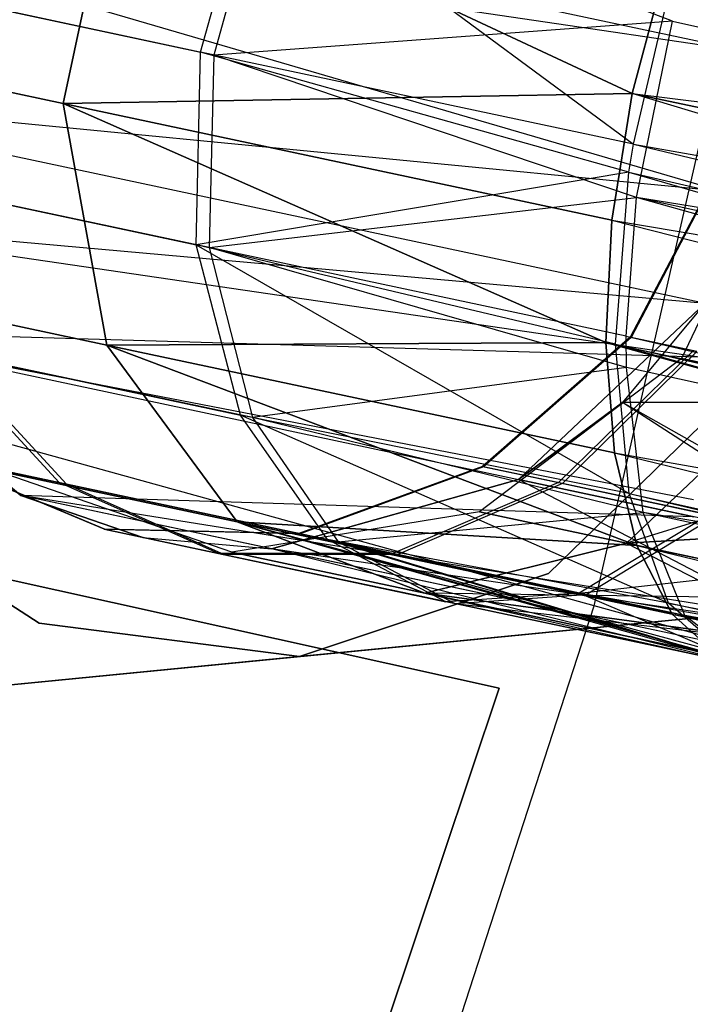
# Model space of a CAD drawing. Extents: x 0.3 to 7.1, y -3.38 to 3.38.
# Tile 420 of 604: x 5.12 to 5.24, y -0.5 to -0.31. Entities that reach past the tile are written whole.
import ezdxf

# ---------------------------------------------------------------- set-up
doc = ezdxf.new("R2010")
doc.units = 0
doc.header["$LTSCALE"] = 2.54
doc.layers.get('0').update_dxf_attribs({"linetype": 'CONTINUOUS'})

# ---------------------------------------------------------------- blocks, each defined once
blk = doc.blocks.new('SINGLES_AVVSTL_STL')
at = {"color": 0}
for p, q in [((5.25633, -0.31927, 61.32545), (5.06897, -0.27945, 61.32545)), ((5.25633, -0.31927, 61.32545), (5.06897, -0.27945, 61.32545)), ((5.12789, -0.32876, 20.15803), (5.13784, -0.28194, 20.15803)), ((5.13784, -0.28194, 20.53083), (5.12789, -0.32876, 20.53083)), ((5.12789, -0.32876, 20.15803), (5.13784, -0.28194, 20.15803)), ((5.13784, -0.28194, 20.53083), (5.12789, -0.32876, 20.53083)), ((5.13784, -0.28194, 20.15803), (5.23405, -0.32686, 20.07306)), ((5.13784, -0.28194, 20.15803), (5.23405, -0.32686, 20.07306)), ((5.23405, -0.32686, 20.61581), (5.13784, -0.28194, 20.53083)), ((5.23405, -0.32686, 20.61581), (5.13784, -0.28194, 20.53083)), ((5.15353, -0.31918, 54.50104), (5.16334, -0.28385, 54.50357)), ((5.15353, -0.31918, 54.50104), (5.16334, -0.28385, 54.50357)), ((5.16581, -0.28438, 54.94895), (5.15603, -0.31971, 54.95151)), ((5.16581, -0.28438, 54.94895), (5.15603, -0.31971, 54.95151)), ((5.16334, -0.28385, 54.50357), (5.23428, -0.33634, 54.44905)), ((5.16334, -0.28385, 54.50357), (5.23428, -0.33634, 54.44905)), ((5.24156, -0.31338, 55.00151), (5.16581, -0.28438, 54.94895)), ((5.24156, -0.31338, 55.00151), (5.16581, -0.28438, 54.94895)), ((5.22696, -0.42244, 5.1494), (5.25866, -0.28353, 5.1494)), ((5.22696, -0.42244, 5.1494), (5.25866, -0.28353, 5.1494)), ((5.25633, -0.31927, 61.32545), (5.06575, -0.29109, 61.32472)), ((5.25633, -0.31927, 61.32545), (5.06575, -0.29109, 61.32472)), ((5.25089, -0.34518, 61.32577), (5.06575, -0.29109, 61.32472)), ((5.25089, -0.34518, 61.32577), (5.06575, -0.29109, 61.32472)), ((5.24024, -0.30371, 20.07569), (5.23405, -0.32686, 20.07306)), ((5.23405, -0.32686, 20.61581), (5.24024, -0.30371, 20.61318)), ((5.24024, -0.30371, 20.07569), (5.23405, -0.32686, 20.07306)), ((5.23405, -0.32686, 20.61581), (5.24024, -0.30371, 20.61318)), ((5.09001, -0.30568, 54.58307), (5.15353, -0.31918, 54.50104)), ((5.09001, -0.30568, 54.58307), (5.15353, -0.31918, 54.50104)), ((5.15603, -0.31971, 54.95151), (5.09172, -0.30604, 54.87044)), ((5.15603, -0.31971, 54.95151), (5.09172, -0.30604, 54.87044)), ((5.23428, -0.33634, 54.44905), (5.24072, -0.3088, 54.45034)), ((5.23428, -0.33634, 54.44905), (5.24072, -0.3088, 54.45034)), ((5.24156, -0.31338, 55.00151), (5.15603, -0.31971, 54.95151)), ((5.24156, -0.31338, 55.00151), (5.15603, -0.31971, 54.95151)), ((5.23485, -0.34627, 55.00088), (5.24156, -0.31338, 55.00151)), ((5.23485, -0.34627, 55.00088), (5.24156, -0.31338, 55.00151)), ((5.24156, -0.31338, 55.00151), (5.76879, -0.43246, 55.337)), ((5.24156, -0.31338, 55.00151), (5.76879, -0.43246, 55.337)), ((5.07097, -0.31666, 20.27784), (5.12789, -0.32876, 20.15803)), ((5.07097, -0.31666, 20.27784), (5.12789, -0.32876, 20.15803)), ((5.12789, -0.32876, 20.53083), (5.07097, -0.31666, 20.41103)), ((5.12789, -0.32876, 20.53083), (5.07097, -0.31666, 20.41103)), ((5.15271, -0.35514, 54.50856), (5.15353, -0.31918, 54.50104)), ((5.15271, -0.35514, 54.50856), (5.15353, -0.31918, 54.50104)), ((5.23428, -0.33634, 54.44905), (5.15353, -0.31918, 54.50104)), ((5.23428, -0.33634, 54.44905), (5.15353, -0.31918, 54.50104)), ((5.23343, -0.34156, 54.44963), (5.15353, -0.31918, 54.50104)), ((5.23343, -0.34156, 54.44963), (5.15353, -0.31918, 54.50104)), ((5.15603, -0.31971, 54.95151), (5.15512, -0.35565, 54.94391)), ((5.15603, -0.31971, 54.95151), (5.15512, -0.35565, 54.94391)), ((5.23485, -0.34627, 55.00088), (5.15603, -0.31971, 54.95151)), ((5.23485, -0.34627, 55.00088), (5.15603, -0.31971, 54.95151)), ((5.12789, -0.32876, 20.15803), (5.23405, -0.32686, 20.07306)), ((5.12789, -0.32876, 20.15803), (5.23405, -0.32686, 20.07306)), ((5.23405, -0.32686, 20.61581), (5.12789, -0.32876, 20.53083)), ((5.23405, -0.32686, 20.61581), (5.12789, -0.32876, 20.53083)), ((5.23405, -0.32686, 20.07306), (5.23028, -0.35053, 20.07569)), ((5.23028, -0.35053, 20.61318), (5.23405, -0.32686, 20.61581)), ((5.23405, -0.32686, 20.07306), (5.23028, -0.35053, 20.07569)), ((5.23028, -0.35053, 20.61318), (5.23405, -0.32686, 20.61581)), ((5.76673, -0.44008, 19.73658), (5.23405, -0.32686, 20.07306)), ((5.23405, -0.32686, 20.07306), (5.78332, -0.3961, 19.74558)), ((5.23405, -0.32686, 20.07306), (5.78332, -0.3961, 19.74558)), ((5.76673, -0.44008, 19.73658), (5.23405, -0.32686, 20.07306)), ((5.23405, -0.32686, 20.61581), (5.76673, -0.44008, 20.95229)), ((5.764, -0.48701, 20.94329), (5.23405, -0.32686, 20.61581)), ((5.764, -0.48701, 20.94329), (5.23405, -0.32686, 20.61581)), ((5.23405, -0.32686, 20.61581), (5.76673, -0.44008, 20.95229)), ((5.25089, -0.34518, 61.32577), (5.06473, -0.32712, 61.33122)), ((5.25089, -0.34518, 61.32577), (5.06473, -0.32712, 61.33122)), ((5.24773, -0.36604, 61.33123), (5.06473, -0.32712, 61.33122)), ((5.24773, -0.36604, 61.33123), (5.06473, -0.32712, 61.33122)), ((5.13602, -0.37382, 20.17199), (5.12789, -0.32876, 20.15803)), ((5.12789, -0.32876, 20.15803), (5.22916, -0.37333, 20.08342)), ((5.12789, -0.32876, 20.15803), (5.22916, -0.37333, 20.08342)), ((5.12789, -0.32876, 20.15803), (5.23028, -0.35053, 20.07569)), ((5.22916, -0.37333, 20.60545), (5.12789, -0.32876, 20.53083)), ((5.12789, -0.32876, 20.53083), (5.13602, -0.37382, 20.51688)), ((5.12789, -0.32876, 20.15803), (5.23028, -0.35053, 20.07569)), ((5.23028, -0.35053, 20.61318), (5.12789, -0.32876, 20.53083)), ((5.22916, -0.37333, 20.60545), (5.12789, -0.32876, 20.53083)), ((5.23028, -0.35053, 20.61318), (5.12789, -0.32876, 20.53083)), ((5.13602, -0.37382, 20.17199), (5.12789, -0.32876, 20.15803)), ((5.12789, -0.32876, 20.53083), (5.13602, -0.37382, 20.51688)), ((5.26382, -0.33319, 20.32202), (5.24324, -0.37632, 20.31945)), ((5.26382, -0.33319, 20.36685), (5.24324, -0.37632, 20.36942)), ((5.26382, -0.33319, 20.32202), (5.24324, -0.37632, 20.31945)), ((5.26382, -0.33319, 20.36685), (5.24324, -0.37632, 20.36942)), ((5.23343, -0.34156, 54.44963), (5.23428, -0.33634, 54.44905)), ((5.23343, -0.34156, 54.44963), (5.23428, -0.33634, 54.44905)), ((5.23428, -0.33634, 54.44905), (5.74196, -0.45869, 54.13249)), ((5.23428, -0.33634, 54.44905), (5.74196, -0.45869, 54.13249)), ((5.23428, -0.33634, 54.44905), (5.74699, -0.42783, 54.13054)), ((5.23428, -0.33634, 54.44905), (5.74699, -0.42783, 54.13054)), ((5.23343, -0.34156, 54.44963), (5.15271, -0.35514, 54.50856)), ((5.23343, -0.34156, 54.44963), (5.15271, -0.35514, 54.50856)), ((5.23094, -0.37368, 54.45911), (5.23343, -0.34156, 54.44963)), ((5.23094, -0.37368, 54.45911), (5.23343, -0.34156, 54.44963)), ((5.23343, -0.34156, 54.44963), (5.74345, -0.49071, 54.14302)), ((5.23343, -0.34156, 54.44963), (5.74345, -0.49071, 54.14302)), ((5.23343, -0.34156, 54.44963), (5.74196, -0.45869, 54.13249)), ((5.23343, -0.34156, 54.44963), (5.74196, -0.45869, 54.13249)), ((5.25077, -0.33985, 54.71069), (5.23369, -0.37235, 54.70923)), ((5.25077, -0.33985, 54.71069), (5.23369, -0.37235, 54.70923)), ((5.25091, -0.33988, 54.74056), (5.23384, -0.37238, 54.7421)), ((5.25091, -0.33988, 54.74056), (5.23384, -0.37238, 54.7421)), ((5.09132, -0.34209, 54.58784), (5.15271, -0.35514, 54.50856)), ((5.09132, -0.34209, 54.58784), (5.15271, -0.35514, 54.50856)), ((5.15512, -0.35565, 54.94391), (5.09298, -0.34244, 54.86556)), ((5.15512, -0.35565, 54.94391), (5.09298, -0.34244, 54.86556)), ((5.15512, -0.35565, 54.94391), (5.23485, -0.34627, 55.00088)), ((5.15512, -0.35565, 54.94391), (5.23485, -0.34627, 55.00088)), ((5.23295, -0.37219, 54.99293), (5.23485, -0.34627, 55.00088)), ((5.23295, -0.37219, 54.99293), (5.23485, -0.34627, 55.00088)), ((5.76537, -0.49537, 55.32462), (5.23485, -0.34627, 55.00088)), ((5.76537, -0.49537, 55.32462), (5.23485, -0.34627, 55.00088)), ((5.76378, -0.46333, 55.33508), (5.23485, -0.34627, 55.00088)), ((5.76378, -0.46333, 55.33508), (5.23485, -0.34627, 55.00088)), ((5.76879, -0.43246, 55.337), (5.23485, -0.34627, 55.00088)), ((5.76879, -0.43246, 55.337), (5.23485, -0.34627, 55.00088)), ((5.24773, -0.36604, 61.33123), (5.07125, -0.35033, 61.34243)), ((5.24773, -0.36604, 61.33123), (5.07125, -0.35033, 61.34243)), ((5.24663, -0.3761, 61.3357), (5.07125, -0.35033, 61.34243)), ((5.24663, -0.3761, 61.3357), (5.07125, -0.35033, 61.34243)), ((5.23028, -0.35053, 20.07569), (5.22916, -0.37333, 20.08342)), ((5.22916, -0.37333, 20.60545), (5.23028, -0.35053, 20.61318)), ((5.23028, -0.35053, 20.07569), (5.22916, -0.37333, 20.08342)), ((5.22916, -0.37333, 20.60545), (5.23028, -0.35053, 20.61318)), ((5.23028, -0.35053, 20.07569), (5.764, -0.48701, 19.74558)), ((5.23028, -0.35053, 20.07569), (5.764, -0.48701, 19.74558)), ((5.23028, -0.35053, 20.07569), (5.76673, -0.44008, 19.73658)), ((5.23028, -0.35053, 20.07569), (5.76673, -0.44008, 19.73658)), ((5.23028, -0.35053, 20.61318), (5.764, -0.48701, 20.94329)), ((5.23028, -0.35053, 20.61318), (5.764, -0.48701, 20.94329)), ((5.15271, -0.35514, 54.50856), (5.23351, -0.40152, 54.47771)), ((5.16099, -0.38688, 54.52513), (5.15271, -0.35514, 54.50856)), ((5.23094, -0.37368, 54.45911), (5.15271, -0.35514, 54.50856)), ((5.23094, -0.37368, 54.45911), (5.15271, -0.35514, 54.50856)), ((5.15271, -0.35514, 54.50856), (5.23351, -0.40152, 54.47771)), ((5.16099, -0.38688, 54.52513), (5.15271, -0.35514, 54.50856)), ((5.23298, -0.37801, 54.99012), (5.15512, -0.35565, 54.94391)), ((5.15512, -0.35565, 54.94391), (5.16321, -0.38735, 54.92718)), ((5.23298, -0.37801, 54.99012), (5.15512, -0.35565, 54.94391)), ((5.23295, -0.37219, 54.99293), (5.15512, -0.35565, 54.94391)), ((5.23295, -0.37219, 54.99293), (5.15512, -0.35565, 54.94391)), ((5.15512, -0.35565, 54.94391), (5.16321, -0.38735, 54.92718)), ((5.08336, -0.36262, 20.28282), (5.13602, -0.37382, 20.17199)), ((5.08336, -0.36262, 20.28282), (5.13602, -0.37382, 20.17199)), ((5.13602, -0.37382, 20.51688), (5.08336, -0.36262, 20.40604)), ((5.13602, -0.37382, 20.51688), (5.08336, -0.36262, 20.40604)), ((5.21286, -0.39888, 61.75081), (5.24765, -0.366, 61.75081)), ((5.21286, -0.39888, 61.75081), (5.24765, -0.366, 61.75081)), ((5.24765, -0.366, 61.51823), (5.23225, -0.38455, 61.50702)), ((5.24765, -0.366, 61.75081), (5.23225, -0.38455, 61.50702)), ((5.24765, -0.366, 61.51823), (5.23225, -0.38455, 61.50702)), ((5.24765, -0.366, 61.75081), (5.23225, -0.38455, 61.50702)), ((5.08314, -0.3713, 61.75081), (5.11997, -0.40187, 61.75081)), ((5.11997, -0.40187, 61.40079), (5.08314, -0.3713, 61.35841)), ((5.08314, -0.3713, 61.35841), (5.24558, -0.40584, 61.35842)), ((5.24663, -0.3761, 61.3357), (5.08314, -0.3713, 61.35841)), ((5.24663, -0.3761, 61.3357), (5.08314, -0.3713, 61.35841)), ((5.24549, -0.40272, 61.35514), (5.08314, -0.3713, 61.35841)), ((5.24549, -0.40272, 61.35514), (5.08314, -0.3713, 61.35841)), ((5.08314, -0.3713, 61.35841), (5.24558, -0.40584, 61.35842)), ((5.08314, -0.3713, 61.75081), (5.11997, -0.40187, 61.75081)), ((5.11997, -0.40187, 61.40079), (5.08314, -0.3713, 61.35841)), ((5.23369, -0.37235, 54.70923), (5.20616, -0.39648, 54.70604)), ((5.23369, -0.37235, 54.70923), (5.20616, -0.39648, 54.70604)), ((5.23384, -0.37238, 54.7421), (5.20634, -0.39652, 54.7455)), ((5.23384, -0.37238, 54.7421), (5.20634, -0.39652, 54.7455)), ((5.23298, -0.37801, 54.99012), (5.23295, -0.37219, 54.99293)), ((5.23295, -0.37219, 54.99293), (5.76537, -0.49537, 55.32462)), ((5.23295, -0.37219, 54.99293), (5.76537, -0.49537, 55.32462)), ((5.23298, -0.37801, 54.99012), (5.23295, -0.37219, 54.99293)), ((5.23369, -0.37235, 54.70923), (5.24548, -0.37486, 54.67275)), ((5.23369, -0.37235, 54.70923), (5.24548, -0.37486, 54.67275)), ((5.23384, -0.37238, 54.7421), (5.23369, -0.37235, 54.70923)), ((5.23384, -0.37238, 54.7421), (5.23369, -0.37235, 54.70923)), ((5.24611, -0.37499, 54.77874), (5.23384, -0.37238, 54.7421)), ((5.24611, -0.37499, 54.77874), (5.23384, -0.37238, 54.7421)), ((5.13602, -0.37382, 20.17199), (5.22916, -0.37333, 20.08342)), ((5.13602, -0.37382, 20.17199), (5.22916, -0.37333, 20.08342)), ((5.22916, -0.37333, 20.60545), (5.13602, -0.37382, 20.51688)), ((5.22916, -0.37333, 20.60545), (5.13602, -0.37382, 20.51688)), ((5.16037, -0.40679, 20.1967), (5.13602, -0.37382, 20.17199)), ((5.13602, -0.37382, 20.17199), (5.23495, -0.41119, 20.11213)), ((5.13602, -0.37382, 20.17199), (5.23495, -0.41119, 20.11213)), ((5.13602, -0.37382, 20.17199), (5.23075, -0.39395, 20.09581)), ((5.23495, -0.41119, 20.57673), (5.13602, -0.37382, 20.51688)), ((5.13602, -0.37382, 20.51688), (5.16037, -0.40679, 20.49216)), ((5.13602, -0.37382, 20.17199), (5.23075, -0.39395, 20.09581)), ((5.23075, -0.39395, 20.59306), (5.13602, -0.37382, 20.51688)), ((5.23495, -0.41119, 20.57673), (5.13602, -0.37382, 20.51688)), ((5.23075, -0.39395, 20.59306), (5.13602, -0.37382, 20.51688)), ((5.16037, -0.40679, 20.1967), (5.13602, -0.37382, 20.17199)), ((5.13602, -0.37382, 20.51688), (5.16037, -0.40679, 20.49216)), ((5.22916, -0.37333, 20.08342), (5.23075, -0.39395, 20.09581)), ((5.23075, -0.39395, 20.59306), (5.22916, -0.37333, 20.60545)), ((5.22916, -0.37333, 20.08342), (5.23075, -0.39395, 20.09581)), ((5.22916, -0.37333, 20.08342), (5.764, -0.48701, 19.74558)), ((5.22916, -0.37333, 20.08342), (5.764, -0.48701, 19.74558)), ((5.22916, -0.37333, 20.60545), (5.764, -0.48701, 20.94329)), ((5.22916, -0.37333, 20.60545), (5.764, -0.48701, 20.94329)), ((5.22916, -0.37333, 20.60545), (5.77574, -0.52614, 20.91834)), ((5.22916, -0.37333, 20.60545), (5.77574, -0.52614, 20.91834)), ((5.23075, -0.39395, 20.59306), (5.22916, -0.37333, 20.60545)), ((5.23351, -0.40152, 54.47771), (5.23094, -0.37368, 54.45911)), ((5.23094, -0.37368, 54.45911), (5.75133, -0.51663, 54.16001)), ((5.23094, -0.37368, 54.45911), (5.75133, -0.51663, 54.16001)), ((5.23094, -0.37368, 54.45911), (5.74345, -0.49071, 54.14302)), ((5.23094, -0.37368, 54.45911), (5.74345, -0.49071, 54.14302)), ((5.23351, -0.40152, 54.47771), (5.23094, -0.37368, 54.45911)), ((5.12718, -0.39947, 54.61317), (5.1043, -0.37483, 54.59835)), ((5.1043, -0.37483, 54.59835), (5.16099, -0.38688, 54.52513)), ((5.1043, -0.37483, 54.59835), (5.16099, -0.38688, 54.52513)), ((5.12718, -0.39947, 54.61317), (5.1043, -0.37483, 54.59835)), ((5.12853, -0.39976, 54.83967), (5.10582, -0.37516, 54.85482)), ((5.16321, -0.38735, 54.92718), (5.10582, -0.37516, 54.85482)), ((5.12853, -0.39976, 54.83967), (5.10582, -0.37516, 54.85482)), ((5.16321, -0.38735, 54.92718), (5.10582, -0.37516, 54.85482)), ((5.24324, -0.37632, 20.31945), (5.20554, -0.40494, 20.31234)), ((5.24324, -0.37632, 20.36942), (5.20554, -0.40494, 20.37653)), ((5.24324, -0.37632, 20.31945), (5.20554, -0.40494, 20.31234)), ((5.24324, -0.37632, 20.36942), (5.20554, -0.40494, 20.37653)), ((5.24548, -0.37486, 54.67275), (5.22032, -0.39949, 54.66225)), ((5.24548, -0.37486, 54.67275), (5.22032, -0.39949, 54.66225)), ((5.24611, -0.37499, 54.77874), (5.22107, -0.39965, 54.78948)), ((5.24611, -0.37499, 54.77874), (5.22107, -0.39965, 54.78948)), ((5.24324, -0.37632, 20.31945), (5.2646, -0.38086, 20.27451)), ((5.24324, -0.37632, 20.31945), (5.2646, -0.38086, 20.27451)), ((5.24324, -0.37632, 20.36942), (5.24324, -0.37632, 20.31945)), ((5.24324, -0.37632, 20.36942), (5.24324, -0.37632, 20.31945)), ((5.2646, -0.38086, 20.41436), (5.24324, -0.37632, 20.36942)), ((5.2646, -0.38086, 20.41436), (5.24324, -0.37632, 20.36942)), ((5.22696, -0.42244, 5.1494), (5.06317, -0.37723, 5.30457)), ((5.22696, -0.42244, 5.1494), (5.06317, -0.37723, 5.30457)), ((5.23298, -0.37801, 54.99012), (5.16321, -0.38735, 54.92718)), ((5.23298, -0.37801, 54.99012), (5.16321, -0.38735, 54.92718)), ((5.23613, -0.40503, 54.97045), (5.23298, -0.37801, 54.99012)), ((5.76537, -0.49537, 55.32462), (5.23298, -0.37801, 54.99012)), ((5.23613, -0.40503, 54.97045), (5.23298, -0.37801, 54.99012)), ((5.76537, -0.49537, 55.32462), (5.23298, -0.37801, 54.99012)), ((5.2646, -0.38086, 20.27451), (5.23297, -0.41077, 20.25459)), ((5.23297, -0.41077, 20.43428), (5.2646, -0.38086, 20.41436)), ((5.2646, -0.38086, 20.27451), (5.23297, -0.41077, 20.25459)), ((5.23297, -0.41077, 20.43428), (5.2646, -0.38086, 20.41436)), ((5.25354, -0.38232, 61.72336), (5.21842, -0.41643, 61.72336)), ((5.21842, -0.41643, 61.52336), (5.25354, -0.38232, 61.52336)), ((5.21842, -0.41643, 61.52336), (5.25354, -0.38232, 61.52336)), ((5.25354, -0.38232, 61.72336), (5.21842, -0.41643, 61.72336)), ((5.23225, -0.38455, 61.50702), (5.21286, -0.39888, 61.49103)), ((5.21286, -0.39888, 61.75081), (5.23225, -0.38455, 61.50702)), ((5.21286, -0.39888, 61.75081), (5.23225, -0.38455, 61.50702)), ((5.23225, -0.38455, 61.50702), (5.21286, -0.39888, 61.49103)), ((5.28577, -0.38441, 61.51375), (5.23225, -0.38455, 61.50702)), ((5.28577, -0.38441, 61.51375), (5.23225, -0.38455, 61.50702)), ((5.2747, -0.41203, 61.49102), (5.23225, -0.38455, 61.50702)), ((5.27605, -0.40922, 61.49429), (5.23225, -0.38455, 61.50702)), ((5.2747, -0.41203, 61.49102), (5.23225, -0.38455, 61.50702)), ((5.27605, -0.40922, 61.49429), (5.23225, -0.38455, 61.50702)), ((5.23351, -0.40152, 54.47771), (5.16099, -0.38688, 54.52513)), ((5.23351, -0.40152, 54.47771), (5.16099, -0.38688, 54.52513)), ((5.24084, -0.42194, 54.50336), (5.16099, -0.38688, 54.52513)), ((5.24084, -0.42194, 54.50336), (5.16099, -0.38688, 54.52513)), ((5.17724, -0.41012, 54.5485), (5.16099, -0.38688, 54.52513)), ((5.17724, -0.41012, 54.5485), (5.16099, -0.38688, 54.52513)), ((5.23613, -0.40503, 54.97045), (5.16321, -0.38735, 54.92718)), ((5.16321, -0.38735, 54.92718), (5.17921, -0.41053, 54.90357)), ((5.23613, -0.40503, 54.97045), (5.16321, -0.38735, 54.92718)), ((5.16321, -0.38735, 54.92718), (5.17921, -0.41053, 54.90357)), ((5.30301, -0.38903, 20.44525), (5.23297, -0.41077, 20.43428)), ((5.30301, -0.38903, 20.44525), (5.23297, -0.41077, 20.43428)), ((5.13553, -0.40815, 54.69634), (5.10197, -0.39412, 54.69113)), ((5.10197, -0.39412, 54.69113), (5.12718, -0.39947, 54.61317)), ((5.10197, -0.39412, 54.69113), (5.12718, -0.39947, 54.61317)), ((5.13553, -0.40815, 54.69634), (5.10197, -0.39412, 54.69113)), ((5.1358, -0.40821, 54.75582), (5.10229, -0.39418, 54.76136)), ((5.12853, -0.39976, 54.83967), (5.10229, -0.39418, 54.76136)), ((5.1358, -0.40821, 54.75582), (5.10229, -0.39418, 54.76136)), ((5.12853, -0.39976, 54.83967), (5.10229, -0.39418, 54.76136)), ((5.23075, -0.39395, 20.09581), (5.23495, -0.41119, 20.11213)), ((5.23495, -0.41119, 20.57673), (5.23075, -0.39395, 20.59306)), ((5.23075, -0.39395, 20.09581), (5.23495, -0.41119, 20.11213)), ((5.23075, -0.39395, 20.09581), (5.77574, -0.52614, 19.77053)), ((5.23075, -0.39395, 20.09581), (5.77574, -0.52614, 19.77053)), ((5.23075, -0.39395, 20.09581), (5.764, -0.48701, 19.74558)), ((5.23075, -0.39395, 20.09581), (5.764, -0.48701, 19.74558)), ((5.23075, -0.39395, 20.59306), (5.77574, -0.52614, 20.91834)), ((5.23075, -0.39395, 20.59306), (5.77574, -0.52614, 20.91834)), ((5.23495, -0.41119, 20.57673), (5.23075, -0.39395, 20.59306)), ((5.20616, -0.39648, 54.70604), (5.17189, -0.40898, 54.70154)), ((5.20616, -0.39648, 54.70604), (5.17189, -0.40898, 54.70154)), ((5.20634, -0.39652, 54.7455), (5.17212, -0.40903, 54.75029)), ((5.20634, -0.39652, 54.7455), (5.17212, -0.40903, 54.75029)), ((5.20616, -0.39648, 54.70604), (5.22032, -0.39949, 54.66225)), ((5.20616, -0.39648, 54.70604), (5.22032, -0.39949, 54.66225)), ((5.20634, -0.39652, 54.7455), (5.20616, -0.39648, 54.70604)), ((5.20634, -0.39652, 54.7455), (5.20616, -0.39648, 54.70604)), ((5.22107, -0.39965, 54.78948), (5.20634, -0.39652, 54.7455)), ((5.22107, -0.39965, 54.78948), (5.20634, -0.39652, 54.7455)), ((5.15935, -0.41247, 20.30231), (5.11525, -0.3972, 20.29165)), ((5.11525, -0.3972, 20.29165), (5.16037, -0.40679, 20.1967)), ((5.11525, -0.3972, 20.29165), (5.16037, -0.40679, 20.1967)), ((5.15935, -0.41247, 20.38656), (5.11525, -0.3972, 20.39721)), ((5.15935, -0.41247, 20.30231), (5.11525, -0.3972, 20.29165)), ((5.16037, -0.40679, 20.49216), (5.11525, -0.3972, 20.39721)), ((5.15935, -0.41247, 20.38656), (5.11525, -0.3972, 20.39721)), ((5.16037, -0.40679, 20.49216), (5.11525, -0.3972, 20.39721)), ((5.12342, -0.42572, 61.72336), (5.08236, -0.39906, 61.72336)), ((5.08236, -0.39906, 61.52336), (5.12342, -0.42572, 61.52336)), ((5.08236, -0.39906, 61.52336), (5.12342, -0.42572, 61.52336)), ((5.12342, -0.42572, 61.72336), (5.08236, -0.39906, 61.72336)), ((5.15688, -0.41269, 54.6303), (5.12718, -0.39947, 54.61317)), ((5.12718, -0.39947, 54.61317), (5.17724, -0.41012, 54.5485)), ((5.12718, -0.39947, 54.61317), (5.17724, -0.41012, 54.5485)), ((5.15688, -0.41269, 54.6303), (5.12718, -0.39947, 54.61317)), ((5.15802, -0.41293, 54.82215), (5.12853, -0.39976, 54.83967)), ((5.17921, -0.41053, 54.90357), (5.12853, -0.39976, 54.83967)), ((5.15802, -0.41293, 54.82215), (5.12853, -0.39976, 54.83967)), ((5.17921, -0.41053, 54.90357), (5.12853, -0.39976, 54.83967)), ((5.16678, -0.41182, 61.75081), (5.21286, -0.39888, 61.75081)), ((5.21286, -0.39888, 61.49103), (5.16678, -0.41182, 61.44865)), ((5.16678, -0.41182, 61.75081), (5.21286, -0.39888, 61.75081)), ((5.21286, -0.39888, 61.49103), (5.16678, -0.41182, 61.44865)), ((5.22032, -0.39949, 54.66225), (5.18939, -0.4127, 54.64743)), ((5.22032, -0.39949, 54.66225), (5.18939, -0.4127, 54.64743)), ((5.22107, -0.39965, 54.78948), (5.19032, -0.4129, 54.80463)), ((5.22107, -0.39965, 54.78948), (5.19032, -0.4129, 54.80463)), ((5.26595, -0.42661, 61.46633), (5.21286, -0.39888, 61.49103)), ((5.26595, -0.42661, 61.46633), (5.21286, -0.39888, 61.49103)), ((5.2747, -0.41203, 61.49102), (5.21286, -0.39888, 61.49103)), ((5.2747, -0.41203, 61.49102), (5.21286, -0.39888, 61.49103)), ((5.21286, -0.39888, 61.75081), (5.21286, -0.39888, 61.49103)), ((5.21286, -0.39888, 61.75081), (5.21286, -0.39888, 61.49103)), ((5.22032, -0.39949, 54.66225), (5.24844, -0.40547, 54.62593)), ((5.22032, -0.39949, 54.66225), (5.24844, -0.40547, 54.62593)), ((5.24954, -0.4057, 54.82537), (5.22107, -0.39965, 54.78948)), ((5.24954, -0.4057, 54.82537), (5.22107, -0.39965, 54.78948)), ((5.11997, -0.40187, 61.75081), (5.14277, -0.40969, 61.75081)), ((5.24558, -0.40584, 61.35842), (5.11997, -0.40187, 61.40079)), ((5.24761, -0.42235, 61.38237), (5.11997, -0.40187, 61.40079)), ((5.24558, -0.40584, 61.35842), (5.11997, -0.40187, 61.40079)), ((5.24761, -0.42235, 61.38237), (5.11997, -0.40187, 61.40079)), ((5.25031, -0.42959, 61.40081), (5.11997, -0.40187, 61.40079)), ((5.16678, -0.41182, 61.75081), (5.11997, -0.40187, 61.40079)), ((5.25031, -0.42959, 61.40081), (5.11997, -0.40187, 61.40079)), ((5.11997, -0.40187, 61.40079), (5.11997, -0.40187, 61.75081)), ((5.16678, -0.41182, 61.75081), (5.11997, -0.40187, 61.40079)), ((5.14277, -0.40969, 61.75081), (5.11997, -0.40187, 61.40079)), ((5.14277, -0.40969, 61.75081), (5.11997, -0.40187, 61.40079)), ((5.11997, -0.40187, 61.75081), (5.14277, -0.40969, 61.75081)), ((5.11997, -0.40187, 61.40079), (5.11997, -0.40187, 61.75081)), ((5.24084, -0.42194, 54.50336), (5.23351, -0.40152, 54.47771)), ((5.23351, -0.40152, 54.47771), (5.75586, -0.52482, 54.16797)), ((5.23351, -0.40152, 54.47771), (5.75586, -0.52482, 54.16797)), ((5.23351, -0.40152, 54.47771), (5.75133, -0.51663, 54.16001)), ((5.23351, -0.40152, 54.47771), (5.75133, -0.51663, 54.16001)), ((5.24084, -0.42194, 54.50336), (5.23351, -0.40152, 54.47771)), ((5.20554, -0.40494, 20.31234), (5.15935, -0.41247, 20.30231)), ((5.20554, -0.40494, 20.37653), (5.15935, -0.41247, 20.38656)), ((5.20554, -0.40494, 20.31234), (5.15935, -0.41247, 20.30231)), ((5.20554, -0.40494, 20.37653), (5.15935, -0.41247, 20.38656)), ((5.17921, -0.41053, 54.90357), (5.23613, -0.40503, 54.97045)), ((5.17921, -0.41053, 54.90357), (5.23613, -0.40503, 54.97045)), ((5.20554, -0.40494, 20.31234), (5.23297, -0.41077, 20.25459)), ((5.20554, -0.40494, 20.31234), (5.23297, -0.41077, 20.25459)), ((5.20554, -0.40494, 20.37653), (5.20554, -0.40494, 20.31234)), ((5.20554, -0.40494, 20.37653), (5.20554, -0.40494, 20.31234)), ((5.23297, -0.41077, 20.43428), (5.20554, -0.40494, 20.37653)), ((5.23297, -0.41077, 20.43428), (5.20554, -0.40494, 20.37653)), ((5.24844, -0.40547, 54.62593), (5.22414, -0.42008, 54.60255)), ((5.24844, -0.40547, 54.62593), (5.22414, -0.42008, 54.60255)), ((5.2255, -0.42037, 54.84898), (5.24954, -0.4057, 54.82537)), ((5.2255, -0.42037, 54.84898), (5.24954, -0.4057, 54.82537)), ((5.24391, -0.42428, 54.94406), (5.23613, -0.40503, 54.97045)), ((5.77341, -0.52132, 55.30776), (5.23613, -0.40503, 54.97045)), ((5.24391, -0.42428, 54.94406), (5.23613, -0.40503, 54.97045)), ((5.77341, -0.52132, 55.30776), (5.23613, -0.40503, 54.97045)), ((5.76537, -0.49537, 55.32462), (5.23613, -0.40503, 54.97045)), ((5.76537, -0.49537, 55.32462), (5.23613, -0.40503, 54.97045)), ((5.19536, -0.42012, 20.22652), (5.16037, -0.40679, 20.1967)), ((5.16037, -0.40679, 20.1967), (5.25008, -0.43176, 20.15262)), ((5.16037, -0.40679, 20.1967), (5.25008, -0.43176, 20.15262)), ((5.16037, -0.40679, 20.1967), (5.24152, -0.42404, 20.13144)), ((5.26014, -0.43389, 20.51445), (5.16037, -0.40679, 20.49216)), ((5.16037, -0.40679, 20.49216), (5.19536, -0.42012, 20.46236)), ((5.26014, -0.43389, 20.51445), (5.16037, -0.40679, 20.49216)), ((5.25496, -0.43354, 20.52535), (5.16037, -0.40679, 20.49216)), ((5.25496, -0.43354, 20.52535), (5.16037, -0.40679, 20.49216)), ((5.25008, -0.43176, 20.53625), (5.16037, -0.40679, 20.49216)), ((5.16037, -0.40679, 20.1967), (5.24152, -0.42404, 20.13144)), ((5.16037, -0.40679, 20.1967), (5.23495, -0.41119, 20.11213)), ((5.16037, -0.40679, 20.1967), (5.23495, -0.41119, 20.11213)), ((5.24152, -0.42404, 20.55742), (5.16037, -0.40679, 20.49216)), ((5.25008, -0.43176, 20.53625), (5.16037, -0.40679, 20.49216)), ((5.24152, -0.42404, 20.55742), (5.16037, -0.40679, 20.49216)), ((5.23495, -0.41119, 20.57673), (5.16037, -0.40679, 20.49216)), ((5.23495, -0.41119, 20.57673), (5.16037, -0.40679, 20.49216)), ((5.19536, -0.42012, 20.22652), (5.16037, -0.40679, 20.1967)), ((5.16037, -0.40679, 20.49216), (5.19536, -0.42012, 20.46236)), ((5.23297, -0.41077, 20.25459), (5.29317, -0.40722, 20.23123)), ((5.23297, -0.41077, 20.25459), (5.29317, -0.40722, 20.23123)), ((5.29317, -0.40722, 20.45764), (5.23297, -0.41077, 20.43428)), ((5.29317, -0.40722, 20.45764), (5.23297, -0.41077, 20.43428)), ((5.17189, -0.40898, 54.70154), (5.13553, -0.40815, 54.69634)), ((5.13553, -0.40815, 54.69634), (5.15688, -0.41269, 54.6303)), ((5.13553, -0.40815, 54.69634), (5.15688, -0.41269, 54.6303)), ((5.17189, -0.40898, 54.70154), (5.13553, -0.40815, 54.69634)), ((5.1358, -0.40821, 54.75582), (5.13553, -0.40815, 54.69634)), ((5.1358, -0.40821, 54.75582), (5.13553, -0.40815, 54.69634)), ((5.17212, -0.40903, 54.75029), (5.1358, -0.40821, 54.75582)), ((5.17212, -0.40903, 54.75029), (5.1358, -0.40821, 54.75582)), ((5.15802, -0.41293, 54.82215), (5.1358, -0.40821, 54.75582)), ((5.15802, -0.41293, 54.82215), (5.1358, -0.40821, 54.75582)), ((5.17189, -0.40898, 54.70154), (5.18939, -0.4127, 54.64743)), ((5.17189, -0.40898, 54.70154), (5.18939, -0.4127, 54.64743)), ((5.17212, -0.40903, 54.75029), (5.17189, -0.40898, 54.70154)), ((5.17212, -0.40903, 54.75029), (5.17189, -0.40898, 54.70154)), ((5.19032, -0.4129, 54.80463), (5.17212, -0.40903, 54.75029)), ((5.19032, -0.4129, 54.80463), (5.17212, -0.40903, 54.75029)), ((5.14277, -0.40969, 61.75081), (5.16678, -0.41182, 61.75081)), ((5.14277, -0.40969, 61.75081), (5.16678, -0.41182, 61.75081)), ((5.24084, -0.42194, 54.50336), (5.17724, -0.41012, 54.5485)), ((5.24084, -0.42194, 54.50336), (5.17724, -0.41012, 54.5485)), ((5.25387, -0.43327, 54.53752), (5.17724, -0.41012, 54.5485)), ((5.25387, -0.43327, 54.53752), (5.17724, -0.41012, 54.5485)), ((5.19929, -0.4217, 54.57553), (5.17724, -0.41012, 54.5485)), ((5.19929, -0.4217, 54.57553), (5.17724, -0.41012, 54.5485)), ((5.25567, -0.43365, 54.91328), (5.17921, -0.41053, 54.90357)), ((5.17921, -0.41053, 54.90357), (5.20095, -0.42206, 54.87628)), ((5.25567, -0.43365, 54.91328), (5.17921, -0.41053, 54.90357)), ((5.24391, -0.42428, 54.94406), (5.17921, -0.41053, 54.90357)), ((5.24391, -0.42428, 54.94406), (5.17921, -0.41053, 54.90357)), ((5.17921, -0.41053, 54.90357), (5.20095, -0.42206, 54.87628)), ((5.23297, -0.41077, 20.25459), (5.19536, -0.42012, 20.22652)), ((5.19536, -0.42012, 20.46236), (5.23297, -0.41077, 20.43428)), ((5.23297, -0.41077, 20.25459), (5.19536, -0.42012, 20.22652)), ((5.19536, -0.42012, 20.46236), (5.23297, -0.41077, 20.43428)), ((5.23297, -0.41077, 20.25459), (5.28233, -0.42126, 20.2149)), ((5.23297, -0.41077, 20.25459), (5.28233, -0.42126, 20.2149)), ((5.23297, -0.41077, 20.25459), (5.2711, -0.43032, 20.1956)), ((5.23297, -0.41077, 20.25459), (5.2711, -0.43032, 20.1956)), ((5.28233, -0.42126, 20.47396), (5.23297, -0.41077, 20.43428)), ((5.28233, -0.42126, 20.47396), (5.23297, -0.41077, 20.43428)), ((5.23495, -0.41119, 20.11213), (5.24152, -0.42404, 20.13144)), ((5.24152, -0.42404, 20.55742), (5.23495, -0.41119, 20.57673)), ((5.23495, -0.41119, 20.11213), (5.24152, -0.42404, 20.13144)), ((5.23495, -0.41119, 20.11213), (5.77574, -0.52614, 19.77053)), ((5.23495, -0.41119, 20.11213), (5.77574, -0.52614, 19.77053)), ((5.77574, -0.52614, 20.91834), (5.23495, -0.41119, 20.57673)), ((5.23495, -0.41119, 20.57673), (5.79928, -0.54849, 20.88316)), ((5.24152, -0.42404, 20.55742), (5.23495, -0.41119, 20.57673)), ((5.23495, -0.41119, 20.57673), (5.79928, -0.54849, 20.88316)), ((5.77574, -0.52614, 20.91834), (5.23495, -0.41119, 20.57673)), ((5.18939, -0.4127, 54.64743), (5.15688, -0.41269, 54.6303)), ((5.15688, -0.41269, 54.6303), (5.19929, -0.4217, 54.57553)), ((5.15688, -0.41269, 54.6303), (5.19929, -0.4217, 54.57553)), ((5.18939, -0.4127, 54.64743), (5.15688, -0.41269, 54.6303)), ((5.19032, -0.4129, 54.80463), (5.15802, -0.41293, 54.82215)), ((5.19032, -0.4129, 54.80463), (5.15802, -0.41293, 54.82215)), ((5.20095, -0.42206, 54.87628), (5.15802, -0.41293, 54.82215)), ((5.20095, -0.42206, 54.87628), (5.15802, -0.41293, 54.82215)), ((5.15935, -0.41247, 20.30231), (5.19536, -0.42012, 20.22652)), ((5.15935, -0.41247, 20.30231), (5.19536, -0.42012, 20.22652)), ((5.15935, -0.41247, 20.38656), (5.15935, -0.41247, 20.30231)), ((5.15935, -0.41247, 20.38656), (5.15935, -0.41247, 20.30231)), ((5.19536, -0.42012, 20.46236), (5.15935, -0.41247, 20.38656)), ((5.19536, -0.42012, 20.46236), (5.15935, -0.41247, 20.38656)), ((5.25031, -0.42959, 61.40081), (5.16678, -0.41182, 61.44865)), ((5.16678, -0.41182, 61.75081), (5.16678, -0.41182, 61.44865)), ((5.25031, -0.42959, 61.40081), (5.16678, -0.41182, 61.44865)), ((5.25496, -0.43354, 61.42473), (5.16678, -0.41182, 61.44865)), ((5.2608, -0.43181, 61.44863), (5.16678, -0.41182, 61.44865)), ((5.25496, -0.43354, 61.42473), (5.16678, -0.41182, 61.44865)), ((5.2608, -0.43181, 61.44863), (5.16678, -0.41182, 61.44865)), ((5.26595, -0.42661, 61.46633), (5.16678, -0.41182, 61.44865)), ((5.26595, -0.42661, 61.46633), (5.16678, -0.41182, 61.44865)), ((5.16678, -0.41182, 61.75081), (5.16678, -0.41182, 61.44865)), ((5.18939, -0.4127, 54.64743), (5.22414, -0.42008, 54.60255)), ((5.18939, -0.4127, 54.64743), (5.22414, -0.42008, 54.60255)), ((5.2255, -0.42037, 54.84898), (5.19032, -0.4129, 54.80463)), ((5.2255, -0.42037, 54.84898), (5.19032, -0.4129, 54.80463)), ((5.22414, -0.42008, 54.60255), (5.28742, -0.41298, 54.60251)), ((5.22414, -0.42008, 54.60255), (5.28742, -0.41298, 54.60251)), ((5.21842, -0.41643, 61.72336), (5.17198, -0.43191, 61.72336)), ((5.17198, -0.43191, 61.52336), (5.21842, -0.41643, 61.52336)), ((5.17198, -0.43191, 61.52336), (5.21842, -0.41643, 61.52336)), ((5.21842, -0.41643, 61.72336), (5.17198, -0.43191, 61.72336)), ((5.21842, -0.41643, 61.52336), (5.21842, -0.41643, 61.72336)), ((5.21842, -0.41643, 61.52336), (5.21842, -0.41643, 61.72336)), ((5.20922, -0.43783, 54.83894), (5.11632, -0.41724, 54.83894)), ((5.11632, -0.41724, 54.63894), (5.20922, -0.43783, 54.63894)), ((5.20922, -0.43783, 54.83894), (5.11632, -0.41724, 54.83894)), ((5.11632, -0.41724, 54.63894), (5.20922, -0.43783, 54.63894)), ((5.20922, -0.43783, 20.47364), (5.11632, -0.41724, 20.47364)), ((5.11632, -0.41724, 20.27364), (5.20922, -0.43783, 20.27364)), ((5.20922, -0.43783, 20.47364), (5.11632, -0.41724, 20.47364)), ((5.11632, -0.41724, 20.27364), (5.20922, -0.43783, 20.27364)), ((5.19536, -0.42012, 20.22652), (5.2711, -0.43032, 20.1956)), ((5.19536, -0.42012, 20.22652), (5.2711, -0.43032, 20.1956)), ((5.19536, -0.42012, 20.22652), (5.25496, -0.43354, 20.16352)), ((5.28233, -0.42126, 20.47396), (5.19536, -0.42012, 20.46236)), ((5.19536, -0.42012, 20.22652), (5.25496, -0.43354, 20.16352)), ((5.19536, -0.42012, 20.22652), (5.25008, -0.43176, 20.15262)), ((5.19536, -0.42012, 20.22652), (5.25008, -0.43176, 20.15262)), ((5.2711, -0.43032, 20.49327), (5.19536, -0.42012, 20.46236)), ((5.28233, -0.42126, 20.47396), (5.19536, -0.42012, 20.46236)), ((5.2711, -0.43032, 20.49327), (5.19536, -0.42012, 20.46236)), ((5.26014, -0.43389, 20.51445), (5.19536, -0.42012, 20.46236)), ((5.26014, -0.43389, 20.51445), (5.19536, -0.42012, 20.46236)), ((5.22414, -0.42008, 54.60255), (5.19929, -0.4217, 54.57553)), ((5.22414, -0.42008, 54.60255), (5.19929, -0.4217, 54.57553)), ((5.20095, -0.42206, 54.87628), (5.2255, -0.42037, 54.84898)), ((5.20095, -0.42206, 54.87628), (5.2255, -0.42037, 54.84898)), ((5.25606, -0.43373, 54.54262), (5.22414, -0.42008, 54.60255)), ((5.25606, -0.43373, 54.54262), (5.22414, -0.42008, 54.60255)), ((5.27252, -0.42868, 54.57681), (5.22414, -0.42008, 54.60255)), ((5.27252, -0.42868, 54.57681), (5.22414, -0.42008, 54.60255)), ((5.2255, -0.42037, 54.84898), (5.27216, -0.43029, 54.8778)), ((5.2255, -0.42037, 54.84898), (5.27216, -0.43029, 54.8778)), ((5.06249, -0.44266, 61.72336), (5.28145, -0.42125, 61.72336)), ((5.28145, -0.42125, 61.52336), (5.06249, -0.44266, 61.52336)), ((5.17198, -0.43191, 61.72336), (5.28145, -0.42125, 61.72336)), ((5.28145, -0.42125, 61.52336), (5.17198, -0.43191, 61.52336)), ((5.18293, -0.55794, 5.1494), (5.22696, -0.42244, 5.1494)), ((5.18293, -0.55794, 5.1494), (5.22696, -0.42244, 5.1494)), ((5.25606, -0.43373, 54.54262), (5.19929, -0.4217, 54.57553)), ((5.25496, -0.43354, 54.54008), (5.19929, -0.4217, 54.57553)), ((5.25387, -0.43327, 54.53752), (5.19929, -0.4217, 54.57553)), ((5.25496, -0.43354, 54.54008), (5.19929, -0.4217, 54.57553)), ((5.25387, -0.43327, 54.53752), (5.19929, -0.4217, 54.57553)), ((5.25606, -0.43373, 54.54262), (5.19929, -0.4217, 54.57553)), ((5.25766, -0.43408, 54.90861), (5.20095, -0.42206, 54.87628)), ((5.20095, -0.42206, 54.87628), (5.27216, -0.43029, 54.8778)), ((5.20095, -0.42206, 54.87628), (5.27216, -0.43029, 54.8778)), ((5.25766, -0.43408, 54.90861), (5.20095, -0.42206, 54.87628)), ((5.25665, -0.4339, 54.91094), (5.20095, -0.42206, 54.87628)), ((5.25665, -0.4339, 54.91094), (5.20095, -0.42206, 54.87628)), ((5.25567, -0.43365, 54.91328), (5.20095, -0.42206, 54.87628)), ((5.25567, -0.43365, 54.91328), (5.20095, -0.42206, 54.87628)), ((5.37804, -0.46413, 4.98093), (5.22696, -0.42244, 5.1494)), ((5.37804, -0.46413, 4.98093), (5.22696, -0.42244, 5.1494)), ((5.77015, -0.53995, 54.19018), (5.24084, -0.42194, 54.50336)), ((5.24084, -0.42194, 54.50336), (5.75586, -0.52482, 54.16797)), ((5.24084, -0.42194, 54.50336), (5.75586, -0.52482, 54.16797)), ((5.25387, -0.43327, 54.53752), (5.24084, -0.42194, 54.50336)), ((5.77015, -0.53995, 54.19018), (5.24084, -0.42194, 54.50336)), ((5.25387, -0.43327, 54.53752), (5.24084, -0.42194, 54.50336)), ((5.24152, -0.42404, 20.13144), (5.25008, -0.43176, 20.15262)), ((5.25008, -0.43176, 20.53625), (5.24152, -0.42404, 20.55742)), ((5.24152, -0.42404, 20.13144), (5.25008, -0.43176, 20.15262)), ((5.24152, -0.42404, 20.13144), (5.79928, -0.54849, 19.8057)), ((5.24152, -0.42404, 20.13144), (5.79928, -0.54849, 19.8057)), ((5.24152, -0.42404, 20.13144), (5.77574, -0.52614, 19.77053)), ((5.24152, -0.42404, 20.13144), (5.77574, -0.52614, 19.77053)), ((5.24152, -0.42404, 20.55742), (5.79928, -0.54849, 20.88316)), ((5.24152, -0.42404, 20.55742), (5.79928, -0.54849, 20.88316)), ((5.25008, -0.43176, 20.53625), (5.24152, -0.42404, 20.55742)), ((5.25567, -0.43365, 54.91328), (5.24391, -0.42428, 54.94406)), ((5.25567, -0.43365, 54.91328), (5.24391, -0.42428, 54.94406)), ((5.53297, -0.49263, 55.06371), (5.24391, -0.42428, 54.94406)), ((5.79252, -0.54471, 55.27783), (5.24391, -0.42428, 54.94406)), ((5.53297, -0.49263, 55.06371), (5.24391, -0.42428, 54.94406)), ((5.77802, -0.52953, 55.29987), (5.24391, -0.42428, 54.94406)), ((5.79252, -0.54471, 55.27783), (5.24391, -0.42428, 54.94406)), ((5.77802, -0.52953, 55.29987), (5.24391, -0.42428, 54.94406)), ((5.77341, -0.52132, 55.30776), (5.24391, -0.42428, 54.94406)), ((5.77341, -0.52132, 55.30776), (5.24391, -0.42428, 54.94406)), ((5.17198, -0.43191, 61.72336), (5.12342, -0.42572, 61.72336)), ((5.12342, -0.42572, 61.52336), (5.17198, -0.43191, 61.52336)), ((5.12342, -0.42572, 61.52336), (5.17198, -0.43191, 61.52336)), ((5.12342, -0.42572, 61.52336), (5.12342, -0.42572, 61.72336)), ((5.17198, -0.43191, 61.72336), (5.12342, -0.42572, 61.72336)), ((5.12342, -0.42572, 61.52336), (5.12342, -0.42572, 61.72336)), ((5.17198, -0.43191, 61.72336), (5.06249, -0.44266, 61.72336)), ((5.06249, -0.44266, 61.52336), (5.17198, -0.43191, 61.52336)), ((5.17198, -0.43191, 61.52336), (5.17198, -0.43191, 61.72336)), ((5.17198, -0.43191, 61.52336), (5.17198, -0.43191, 61.72336)), ((5.16806, -0.56082, 54.63894), (5.20922, -0.43783, 54.63894)), ((5.20922, -0.43783, 54.83894), (5.16806, -0.56082, 54.83894)), ((5.20922, -0.43783, 54.83894), (5.16806, -0.56082, 54.83894)), ((5.16806, -0.56082, 54.63894), (5.20922, -0.43783, 54.63894)), ((5.16806, -0.56083, 20.27364), (5.20922, -0.43783, 20.27364)), ((5.20922, -0.43783, 20.47364), (5.16806, -0.56083, 20.47364)), ((5.20922, -0.43783, 20.47364), (5.16806, -0.56083, 20.47364)), ((5.16806, -0.56083, 20.27364), (5.20922, -0.43783, 20.27364)), ((5.20922, -0.43783, 54.63894), (5.20922, -0.43783, 54.83894)), ((5.20922, -0.43783, 54.63894), (5.20922, -0.43783, 54.83894)), ((5.20922, -0.43783, 20.27364), (5.20922, -0.43783, 20.47364)), ((5.20922, -0.43783, 20.27364), (5.20922, -0.43783, 20.47364))]:
    blk.add_line(p, q, dxfattribs=at)

msp = doc.modelspace()

# ---------------------------------------------------------------- block references
at = {"color": 0}
msp.add_blockref('SINGLES_AVVSTL_STL', (0, 0), dxfattribs=at)

doc.saveas('drawing.dxf')
